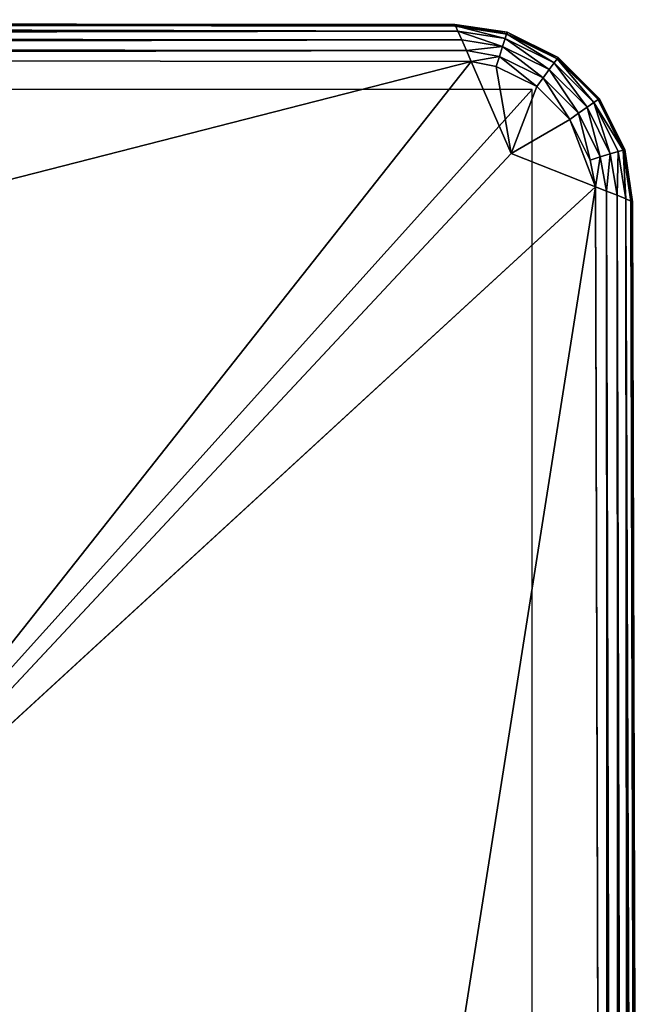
# Model space of a CAD drawing. Extents: x 0 to 31, y 0 to 21.2.
# Tile 574 of 574: x 30.1 to 31, y 19.8 to 21.2. Entities that reach past the tile are written whole.
import ezdxf

# ---------------------------------------------------------------- set-up
doc = ezdxf.new("R2010")
doc.units = 0
doc.header["$MEASUREMENT"] = 0
doc.layers.get('0').update_dxf_attribs({"color": 13, "linetype": 'CONTINUOUS'})
doc.layers.add('CAST_IRON', color=250, linetype='CONTINUOUS')
doc.layers.add('GALVANIZED_METAL', color=252, linetype='CONTINUOUS')

# ---------------------------------------------------------------- blocks, each defined once
blk = doc.blocks.new('NGM5058UC_TRADECAD_DXF')
at = {"layer": 'CAST_IRON', "color": 0}
for p, q in [((10.1441, 10.62185, 0.30235), (15.2347, 10.61225, 0.30245)), ((10.1441, 10.61915, 0.52785), (15.2347, 10.61475, 0.52785)), ((15.2347, 10.61225, 0.30245), (10.1441, 10.61915, 0.52785)), ((15.2347, 10.61225, 0.30245), (10.1441, 10.61915, 0.52785)), ((10.1441, 10.61915, 0.52785), (15.2347, 10.61475, 0.52785)), ((15.2357, 10.61245, 0.54355), (10.1441, 10.61665, 0.54365)), ((15.2357, 10.61245, 0.54355), (10.1441, 10.61665, 0.54365)), ((15.3126, 10.60305, 0.52785), (15.2347, 10.61475, 0.52785)), ((15.2347, 10.61475, 0.52785), (15.2347, 10.61225, 0.30245)), ((15.2347, 10.61475, 0.52785), (15.2357, 10.61245, 0.54355)), ((15.3126, 10.60305, 0.52785), (15.2347, 10.61475, 0.52785)), ((15.2347, 10.61475, 0.52785), (15.2357, 10.61245, 0.54355)), ((15.2347, 10.61475, 0.52785), (15.2347, 10.61225, 0.30245)), ((15.2392, 10.60475, 0.55895), (10.1441, 10.60885, 0.55905)), ((15.2392, 10.60475, 0.55895), (10.1441, 10.60885, 0.55905)), ((15.2347, 10.61225, 0.30245), (15.3127, 10.60045, 0.30245)), ((15.3119, 10.60095, 0.54355), (15.2357, 10.61245, 0.54355)), ((15.2357, 10.61245, 0.54355), (15.2392, 10.60475, 0.55895)), ((15.3119, 10.60095, 0.54355), (15.2357, 10.61245, 0.54355)), ((15.2357, 10.61245, 0.54355), (15.2392, 10.60475, 0.55895)), ((15.2392, 10.60475, 0.55895), (15.2448, 10.59185, 0.57145)), ((15.3096, 10.59375, 0.55895), (15.2392, 10.60475, 0.55895)), ((15.3096, 10.59375, 0.55895), (15.2392, 10.60475, 0.55895)), ((15.2392, 10.60475, 0.55895), (15.2448, 10.59185, 0.57145)), ((15.3119, 10.60095, 0.54355), (15.3096, 10.59375, 0.55895)), ((15.3119, 10.60095, 0.54355), (15.3096, 10.59375, 0.55895)), ((15.3126, 10.60305, 0.52785), (15.3119, 10.60095, 0.54355)), ((15.3126, 10.60305, 0.52785), (15.3119, 10.60095, 0.54355)), ((15.3874, 10.56355, 0.54355), (15.3119, 10.60095, 0.54355)), ((15.3874, 10.56355, 0.54355), (15.3119, 10.60095, 0.54355)), ((15.3888, 10.56535, 0.52785), (15.3126, 10.60305, 0.52785)), ((15.3126, 10.60305, 0.52785), (15.3127, 10.60045, 0.30245)), ((15.3126, 10.60305, 0.52785), (15.3127, 10.60045, 0.30245)), ((15.3888, 10.56535, 0.52785), (15.3126, 10.60305, 0.52785)), ((15.3127, 10.60045, 0.30245), (15.3889, 10.56265, 0.30235)), ((15.2448, 10.59185, 0.57145), (10.1441, 10.59625, 0.57145)), ((15.2448, 10.59185, 0.57145), (10.1441, 10.59625, 0.57145)), ((15.2448, 10.59185, 0.57145), (15.2518, 10.57585, 0.57905)), ((15.3058, 10.58175, 0.57145), (15.2448, 10.59185, 0.57145)), ((15.2448, 10.59185, 0.57145), (15.2518, 10.57585, 0.57905)), ((15.3058, 10.58175, 0.57145), (15.2448, 10.59185, 0.57145)), ((15.3096, 10.59375, 0.55895), (15.3058, 10.58175, 0.57145)), ((15.3096, 10.59375, 0.55895), (15.3058, 10.58175, 0.57145)), ((15.3829, 10.55745, 0.55895), (15.3096, 10.59375, 0.55895)), ((15.3829, 10.55745, 0.55895), (15.3096, 10.59375, 0.55895)), ((15.2518, 10.57585, 0.57905), (10.1441, 10.58075, 0.57905)), ((15.2518, 10.57585, 0.57905), (10.1441, 10.58075, 0.57905)), ((15.2518, 10.57585, 0.57905), (15.2589, 10.55955, 0.58145)), ((15.3011, 10.56705, 0.57905), (15.2518, 10.57585, 0.57905)), ((15.2518, 10.57585, 0.57905), (15.2589, 10.55955, 0.58145)), ((15.3011, 10.56705, 0.57905), (15.2518, 10.57585, 0.57905)), ((15.3058, 10.58175, 0.57145), (15.3011, 10.56705, 0.57905)), ((15.3058, 10.58175, 0.57145), (15.3011, 10.56705, 0.57905)), ((15.3755, 10.54735, 0.57145), (15.3058, 10.58175, 0.57145)), ((15.3755, 10.54735, 0.57145), (15.3058, 10.58175, 0.57145)), ((10.1441, 10.56495, 0.58145), (15.2589, 10.55955, 0.58145)), ((10.1441, 10.56495, 0.58145), (15.2589, 10.55955, 0.58145)), ((15.2589, 10.55955, 0.58145), (14.2254, 9.25145, 0.58145)), ((15.2589, 10.55955, 0.58145), (14.2254, 9.25145, 0.58145)), ((15.2589, 10.55955, 0.58145), (15.3187, 10.42165, 0.58145)), ((15.2589, 10.55955, 0.58145), (15.3187, 10.42165, 0.58145)), ((15.2589, 10.55955, 0.58145), (15.2964, 10.55185, 0.58145)), ((15.2589, 10.55955, 0.58145), (15.2964, 10.55185, 0.58145)), ((15.3011, 10.56705, 0.57905), (15.2964, 10.55185, 0.58145)), ((15.3011, 10.56705, 0.57905), (15.2964, 10.55185, 0.58145)), ((15.3665, 10.53475, 0.57905), (15.3011, 10.56705, 0.57905)), ((15.3665, 10.53475, 0.57905), (15.3011, 10.56705, 0.57905)), ((15.3829, 10.55745, 0.55895), (15.3755, 10.54735, 0.57145)), ((15.3829, 10.55745, 0.55895), (15.3755, 10.54735, 0.57145)), ((15.3874, 10.56355, 0.54355), (15.3829, 10.55745, 0.55895)), ((15.3874, 10.56355, 0.54355), (15.3829, 10.55745, 0.55895)), ((15.4424, 10.49815, 0.55895), (15.3829, 10.55745, 0.55895)), ((15.4424, 10.49815, 0.55895), (15.3829, 10.55745, 0.55895)), ((15.3888, 10.56535, 0.52785), (15.3874, 10.56355, 0.54355)), ((15.3888, 10.56535, 0.52785), (15.3874, 10.56355, 0.54355)), ((15.4486, 10.50245, 0.54355), (15.3874, 10.56355, 0.54355)), ((15.4486, 10.50245, 0.54355), (15.3874, 10.56355, 0.54355)), ((15.4506, 10.50365, 0.52785), (15.3888, 10.56535, 0.52785)), ((15.3888, 10.56535, 0.52785), (15.3889, 10.56265, 0.30235)), ((15.3888, 10.56535, 0.52785), (15.3889, 10.56265, 0.30235)), ((15.4506, 10.50365, 0.52785), (15.3888, 10.56535, 0.52785)), ((15.3889, 10.56265, 0.30235), (15.4506, 10.50095, 0.30235)), ((15.2964, 10.55185, 0.58145), (15.3572, 10.52185, 0.58145)), ((15.2964, 10.55185, 0.58145), (15.3572, 10.52185, 0.58145)), ((15.3755, 10.54735, 0.57145), (15.3665, 10.53475, 0.57905)), ((15.3755, 10.54735, 0.57145), (15.3665, 10.53475, 0.57905)), ((15.4321, 10.49095, 0.57145), (15.3755, 10.54735, 0.57145)), ((15.4321, 10.49095, 0.57145), (15.3755, 10.54735, 0.57145)), ((15.3665, 10.53475, 0.57905), (15.3572, 10.52185, 0.58145)), ((15.3665, 10.53475, 0.57905), (15.3572, 10.52185, 0.58145)), ((15.4194, 10.48185, 0.57905), (15.3665, 10.53475, 0.57905)), ((15.4194, 10.48185, 0.57905), (15.3665, 10.53475, 0.57905)), ((15.3572, 10.52185, 0.58145), (15.3187, 10.42165, 0.58145)), ((15.3572, 10.52185, 0.58145), (15.3187, 10.42165, 0.58145)), ((15.3572, 10.52185, 0.58145), (15.4065, 10.47265, 0.58145)), ((15.3572, 10.52185, 0.58145), (15.4065, 10.47265, 0.58145)), ((15.4424, 10.49815, 0.55895), (15.4321, 10.49095, 0.57145)), ((15.4424, 10.49815, 0.55895), (15.4321, 10.49095, 0.57145)), ((15.4486, 10.50245, 0.54355), (15.4424, 10.49815, 0.55895)), ((15.4486, 10.50245, 0.54355), (15.4424, 10.49815, 0.55895)), ((15.4787, 10.42485, 0.55895), (15.4424, 10.49815, 0.55895)), ((15.4787, 10.42485, 0.55895), (15.4424, 10.49815, 0.55895)), ((15.4506, 10.50365, 0.52785), (15.4486, 10.50245, 0.54355)), ((15.4506, 10.50365, 0.52785), (15.4486, 10.50245, 0.54355)), ((15.4861, 10.42695, 0.54355), (15.4486, 10.50245, 0.54355)), ((15.4861, 10.42695, 0.54355), (15.4486, 10.50245, 0.54355)), ((15.4884, 10.42755, 0.52785), (15.4506, 10.50365, 0.52785)), ((15.4506, 10.50365, 0.52785), (15.4506, 10.50095, 0.30235)), ((15.4506, 10.50365, 0.52785), (15.4506, 10.50095, 0.30235)), ((15.4884, 10.42755, 0.52785), (15.4506, 10.50365, 0.52785)), ((15.4506, 10.50095, 0.30235), (15.4884, 10.42475, 0.30235)), ((15.4194, 10.48185, 0.57905), (15.4065, 10.47265, 0.58145)), ((15.4194, 10.48185, 0.57905), (15.4065, 10.47265, 0.58145)), ((15.4321, 10.49095, 0.57145), (15.4194, 10.48185, 0.57905)), ((15.4321, 10.49095, 0.57145), (15.4194, 10.48185, 0.57905)), ((15.4518, 10.41665, 0.57905), (15.4194, 10.48185, 0.57905)), ((15.4518, 10.41665, 0.57905), (15.4194, 10.48185, 0.57905)), ((15.4667, 10.42125, 0.57145), (15.4321, 10.49095, 0.57145)), ((15.4667, 10.42125, 0.57145), (15.4321, 10.49095, 0.57145)), ((15.3187, 10.42165, 0.58145), (15.4065, 10.47265, 0.58145)), ((15.3187, 10.42165, 0.58145), (15.4065, 10.47265, 0.58145)), ((15.4065, 10.47265, 0.58145), (15.4367, 10.41185, 0.58145)), ((15.4065, 10.47265, 0.58145), (15.4367, 10.41185, 0.58145)), ((15.4787, 10.42485, 0.55895), (15.4667, 10.42125, 0.57145)), ((15.4787, 10.42485, 0.55895), (15.4667, 10.42125, 0.57145)), ((15.4861, 10.42695, 0.54355), (15.4787, 10.42485, 0.55895)), ((15.4861, 10.42695, 0.54355), (15.4787, 10.42485, 0.55895)), ((15.4899, 10.35405, 0.55905), (15.4787, 10.42485, 0.55895)), ((15.4899, 10.35405, 0.55905), (15.4787, 10.42485, 0.55895)), ((15.4884, 10.42755, 0.52785), (15.4861, 10.42695, 0.54355)), ((15.4884, 10.42755, 0.52785), (15.4861, 10.42695, 0.54355)), ((15.4978, 10.35075, 0.54365), (15.4861, 10.42695, 0.54355)), ((15.4978, 10.35075, 0.54365), (15.4861, 10.42695, 0.54355)), ((15.5003, 10.34955, 0.52785), (15.4884, 10.42755, 0.52785)), ((15.4884, 10.42755, 0.52785), (15.4884, 10.42475, 0.30235)), ((15.4884, 10.42755, 0.52785), (15.4884, 10.42475, 0.30235)), ((15.5003, 10.34955, 0.52785), (15.4884, 10.42755, 0.52785)), ((15.4884, 10.42475, 0.30235), (15.5003, 10.34675, 0.30235)), ((15.3187, 10.42165, 0.58145), (14.2254, 9.25145, 0.58145)), ((15.3187, 10.42165, 0.58145), (14.2254, 9.25145, 0.58145)), ((15.3187, 10.42165, 0.58145), (15.4446, 10.37215, 0.58145)), ((15.3187, 10.42165, 0.58145), (15.4446, 10.37215, 0.58145)), ((15.4518, 10.41665, 0.57905), (15.4367, 10.41185, 0.58145)), ((15.4518, 10.41665, 0.57905), (15.4367, 10.41185, 0.58145)), ((15.4367, 10.41185, 0.58145), (15.4446, 10.37215, 0.58145)), ((15.4367, 10.41185, 0.58145), (15.4446, 10.37215, 0.58145)), ((15.4667, 10.42125, 0.57145), (15.4518, 10.41665, 0.57905)), ((15.4667, 10.42125, 0.57145), (15.4518, 10.41665, 0.57905)), ((15.461, 10.36565, 0.57905), (15.4518, 10.41665, 0.57905)), ((15.461, 10.36565, 0.57905), (15.4518, 10.41665, 0.57905)), ((15.477, 10.35925, 0.57145), (15.4667, 10.42125, 0.57145)), ((15.477, 10.35925, 0.57145), (15.4667, 10.42125, 0.57145)), ((14.2254, 9.25145, 0.58145), (15.4446, 10.37215, 0.58145)), ((14.2254, 9.25145, 0.58145), (15.4446, 10.37215, 0.58145)), ((15.4446, 10.37215, 0.58145), (15.4656, 2.72605, 0.58145)), ((15.4446, 10.37215, 0.58145), (15.4656, 2.72605, 0.58145)), ((15.4446, 10.37215, 0.58145), (15.461, 10.36565, 0.57905)), ((15.4446, 10.37215, 0.58145), (15.461, 10.36565, 0.57905)), ((15.4813, 2.72605, 0.57905), (15.461, 10.36565, 0.57905)), ((15.461, 10.36565, 0.57905), (15.477, 10.35925, 0.57145)), ((15.4813, 2.72605, 0.57905), (15.461, 10.36565, 0.57905)), ((15.461, 10.36565, 0.57905), (15.477, 10.35925, 0.57145)), ((15.4967, 2.72605, 0.57145), (15.477, 10.35925, 0.57145)), ((15.477, 10.35925, 0.57145), (15.4899, 10.35405, 0.55905)), ((15.4967, 2.72605, 0.57145), (15.477, 10.35925, 0.57145)), ((15.477, 10.35925, 0.57145), (15.4899, 10.35405, 0.55905)), ((15.5092, 2.72605, 0.55895), (15.4899, 10.35405, 0.55905)), ((15.4899, 10.35405, 0.55905), (15.4978, 10.35075, 0.54365)), ((15.5092, 2.72605, 0.55895), (15.4899, 10.35405, 0.55905)), ((15.4899, 10.35405, 0.55905), (15.4978, 10.35075, 0.54365)), ((15.5168, 2.72605, 0.54355), (15.4978, 10.35075, 0.54365)), ((15.4978, 10.35075, 0.54365), (15.5003, 10.34955, 0.52785)), ((15.4978, 10.35075, 0.54365), (15.5003, 10.34955, 0.52785)), ((15.5168, 2.72605, 0.54355), (15.4978, 10.35075, 0.54365)), ((15.5003, 10.34955, 0.52785), (15.5003, 10.34675, 0.30235)), ((15.5192, 2.72605, 0.52785), (15.5003, 10.34955, 0.52785)), ((15.5003, 10.34955, 0.52785), (15.5003, 10.34675, 0.30235)), ((15.5192, 2.72605, 0.52785), (15.5003, 10.34955, 0.52785)), ((15.5003, 10.34675, 0.30235), (15.5192, 2.72605, 0.30195))]:
    blk.add_line(p, q, dxfattribs=at)
at = {"layer": 'GALVANIZED_METAL', "color": 0}
for p, q in [((15.3501, 10.51755, 0.40495), (-15.3507, 10.51755, 0.40495)), ((14.414, 9.47795, 0.40495), (15.3501, 10.51755, 0.40495)), ((14.414, 9.47795, 0.40495), (15.3501, 10.51755, 0.40495)), ((15.3501, -10.52275, 0.30935), (15.3501, 10.51755, 0.40495))]:
    blk.add_line(p, q, dxfattribs=at)
at = {"layer": 'CAST_IRON', "color": 0}
mesh = blk.add_polyface(dxfattribs=at)
corners = [(10.1441, 10.61915, 0.52785), (10.1441, 10.62185, 0.30235), (15.2347, 10.61225, 0.30245)]
mesh.append_faces([[corners[k] for k in face] for face in [(0, 1, 2)]], dxfattribs={"color": 0})
mesh = blk.add_polyface(dxfattribs=at)
corners = [(15.2357, 10.61245, 0.54355), (10.1441, 10.61915, 0.52785), (15.2347, 10.61475, 0.52785)]
mesh.append_faces([[corners[k] for k in face] for face in [(0, 1, 2)]], dxfattribs={"color": 0})
mesh = blk.add_polyface(dxfattribs=at)
corners = [(10.1441, 10.61665, 0.54365), (10.1441, 10.61915, 0.52785), (15.2357, 10.61245, 0.54355)]
mesh.append_faces([[corners[k] for k in face] for face in [(0, 1, 2)]], dxfattribs={"color": 0})
mesh = blk.add_polyface(dxfattribs=at)
corners = [(10.1441, 10.61915, 0.52785), (15.2347, 10.61225, 0.30245), (15.2347, 10.61475, 0.52785)]
mesh.append_faces([[corners[k] for k in face] for face in [(0, 1, 2)]], dxfattribs={"color": 0})
mesh = blk.add_polyface(dxfattribs=at)
corners = [(15.2392, 10.60475, 0.55895), (10.1441, 10.61665, 0.54365), (15.2357, 10.61245, 0.54355)]
mesh.append_faces([[corners[k] for k in face] for face in [(0, 1, 2)]], dxfattribs={"color": 0})
mesh = blk.add_polyface(dxfattribs=at)
corners = [(10.1441, 10.60885, 0.55905), (10.1441, 10.61665, 0.54365), (15.2392, 10.60475, 0.55895)]
mesh.append_faces([[corners[k] for k in face] for face in [(0, 1, 2)]], dxfattribs={"color": 0})
mesh = blk.add_polyface(dxfattribs=at)
corners = [(15.2347, 10.61475, 0.52785), (15.2347, 10.61225, 0.30245), (15.3126, 10.60305, 0.52785)]
mesh.append_faces([[corners[k] for k in face] for face in [(0, 1, 2)]], dxfattribs={"color": 0})
mesh = blk.add_polyface(dxfattribs=at)
corners = [(15.3119, 10.60095, 0.54355), (15.2347, 10.61475, 0.52785), (15.3126, 10.60305, 0.52785)]
mesh.append_faces([[corners[k] for k in face] for face in [(0, 1, 2)]], dxfattribs={"color": 0})
mesh = blk.add_polyface(dxfattribs=at)
corners = [(15.2357, 10.61245, 0.54355), (15.2347, 10.61475, 0.52785), (15.3119, 10.60095, 0.54355)]
mesh.append_faces([[corners[k] for k in face] for face in [(0, 1, 2)]], dxfattribs={"color": 0})
mesh = blk.add_polyface(dxfattribs=at)
corners = [(15.2392, 10.60475, 0.55895), (10.1441, 10.59625, 0.57145), (10.1441, 10.60885, 0.55905)]
mesh.append_faces([[corners[k] for k in face] for face in [(0, 1, 2)]], dxfattribs={"color": 0})
mesh = blk.add_polyface(dxfattribs=at)
corners = [(15.2448, 10.59185, 0.57145), (10.1441, 10.59625, 0.57145), (15.2392, 10.60475, 0.55895)]
mesh.append_faces([[corners[k] for k in face] for face in [(0, 1, 2)]], dxfattribs={"color": 0})
mesh = blk.add_polyface(dxfattribs=at)
corners = [(15.3126, 10.60305, 0.52785), (15.2347, 10.61225, 0.30245), (15.3127, 10.60045, 0.30245)]
mesh.append_faces([[corners[k] for k in face] for face in [(0, 1, 2)]], dxfattribs={"color": 0})
mesh = blk.add_polyface(dxfattribs=at)
corners = [(15.3096, 10.59375, 0.55895), (15.2357, 10.61245, 0.54355), (15.3119, 10.60095, 0.54355)]
mesh.append_faces([[corners[k] for k in face] for face in [(0, 1, 2)]], dxfattribs={"color": 0})
mesh = blk.add_polyface(dxfattribs=at)
corners = [(15.2392, 10.60475, 0.55895), (15.2357, 10.61245, 0.54355), (15.3096, 10.59375, 0.55895)]
mesh.append_faces([[corners[k] for k in face] for face in [(0, 1, 2)]], dxfattribs={"color": 0})
mesh = blk.add_polyface(dxfattribs=at)
corners = [(15.3096, 10.59375, 0.55895), (15.3058, 10.58175, 0.57145), (15.2392, 10.60475, 0.55895)]
mesh.append_faces([[corners[k] for k in face] for face in [(0, 1, 2)]], dxfattribs={"color": 0})
mesh = blk.add_polyface(dxfattribs=at)
corners = [(15.2448, 10.59185, 0.57145), (15.2392, 10.60475, 0.55895), (15.3058, 10.58175, 0.57145)]
mesh.append_faces([[corners[k] for k in face] for face in [(0, 1, 2)]], dxfattribs={"color": 0})
mesh = blk.add_polyface(dxfattribs=at)
corners = [(15.3829, 10.55745, 0.55895), (15.3119, 10.60095, 0.54355), (15.3874, 10.56355, 0.54355), (15.3096, 10.59375, 0.55895)]
mesh.append_faces([[corners[k] for k in face] for face in [(0, 1, 2), (1, 0, 3)]], dxfattribs={"vtx0": -1, "color": 0})
mesh = blk.add_polyface(dxfattribs=at)
corners = [(15.3119, 10.60095, 0.54355), (15.3126, 10.60305, 0.52785), (15.3874, 10.56355, 0.54355)]
mesh.append_faces([[corners[k] for k in face] for face in [(0, 1, 2)]], dxfattribs={"color": 0})
mesh = blk.add_polyface(dxfattribs=at)
corners = [(15.3888, 10.56535, 0.52785), (15.3127, 10.60045, 0.30245), (15.3889, 10.56265, 0.30235), (15.3126, 10.60305, 0.52785)]
mesh.append_faces([[corners[k] for k in face] for face in [(0, 1, 2), (1, 0, 3)]], dxfattribs={"vtx0": -1, "color": 0})
mesh = blk.add_polyface(dxfattribs=at)
corners = [(15.3874, 10.56355, 0.54355), (15.3126, 10.60305, 0.52785), (15.3888, 10.56535, 0.52785)]
mesh.append_faces([[corners[k] for k in face] for face in [(0, 1, 2)]], dxfattribs={"color": 0})
mesh = blk.add_polyface(dxfattribs=at)
corners = [(15.2448, 10.59185, 0.57145), (10.1441, 10.58075, 0.57905), (10.1441, 10.59625, 0.57145)]
mesh.append_faces([[corners[k] for k in face] for face in [(0, 1, 2)]], dxfattribs={"color": 0})
mesh = blk.add_polyface(dxfattribs=at)
corners = [(15.2518, 10.57585, 0.57905), (10.1441, 10.58075, 0.57905), (15.2448, 10.59185, 0.57145)]
mesh.append_faces([[corners[k] for k in face] for face in [(0, 1, 2)]], dxfattribs={"color": 0})
mesh = blk.add_polyface(dxfattribs=at)
corners = [(15.3058, 10.58175, 0.57145), (15.2518, 10.57585, 0.57905), (15.2448, 10.59185, 0.57145)]
mesh.append_faces([[corners[k] for k in face] for face in [(0, 1, 2)]], dxfattribs={"color": 0})
mesh = blk.add_polyface(dxfattribs=at)
corners = [(15.3755, 10.54735, 0.57145), (15.3058, 10.58175, 0.57145), (15.3096, 10.59375, 0.55895)]
mesh.append_faces([[corners[k] for k in face] for face in [(0, 1, 2)]], dxfattribs={"color": 0})
mesh = blk.add_polyface(dxfattribs=at)
corners = [(15.3829, 10.55745, 0.55895), (15.3755, 10.54735, 0.57145), (15.3096, 10.59375, 0.55895)]
mesh.append_faces([[corners[k] for k in face] for face in [(0, 1, 2)]], dxfattribs={"color": 0})
mesh = blk.add_polyface(dxfattribs=at)
corners = [(15.2518, 10.57585, 0.57905), (10.1441, 10.56495, 0.58145), (10.1441, 10.58075, 0.57905)]
mesh.append_faces([[corners[k] for k in face] for face in [(0, 1, 2)]], dxfattribs={"color": 0})
mesh = blk.add_polyface(dxfattribs=at)
corners = [(15.2589, 10.55955, 0.58145), (10.1441, 10.56495, 0.58145), (15.2518, 10.57585, 0.57905)]
mesh.append_faces([[corners[k] for k in face] for face in [(0, 1, 2)]], dxfattribs={"color": 0})
mesh = blk.add_polyface(dxfattribs=at)
corners = [(15.3058, 10.58175, 0.57145), (15.3011, 10.56705, 0.57905), (15.2518, 10.57585, 0.57905)]
mesh.append_faces([[corners[k] for k in face] for face in [(0, 1, 2)]], dxfattribs={"color": 0})
mesh = blk.add_polyface(dxfattribs=at)
corners = [(15.3011, 10.56705, 0.57905), (15.2589, 10.55955, 0.58145), (15.2518, 10.57585, 0.57905)]
mesh.append_faces([[corners[k] for k in face] for face in [(0, 1, 2)]], dxfattribs={"color": 0})
mesh = blk.add_polyface(dxfattribs=at)
corners = [(15.3058, 10.58175, 0.57145), (15.3665, 10.53475, 0.57905), (15.3011, 10.56705, 0.57905), (15.3755, 10.54735, 0.57145)]
mesh.append_faces([[corners[k] for k in face] for face in [(0, 1, 2), (1, 0, 3)]], dxfattribs={"vtx0": -1, "color": 0})
mesh = blk.add_polyface(dxfattribs=at)
corners = [(15.2589, 10.55955, 0.58145), (10.1441, 9.25035, 0.58145), (10.1441, 10.56495, 0.58145), (14.2254, 9.25145, 0.58145)]
mesh.append_faces([[corners[k] for k in face] for face in [(0, 1, 2), (1, 0, 3)]], dxfattribs={"vtx0": -1, "color": 0})
mesh = blk.add_polyface(dxfattribs=at)
corners = [(15.3187, 10.42165, 0.58145), (14.2254, 9.25145, 0.58145), (15.2589, 10.55955, 0.58145)]
mesh.append_faces([[corners[k] for k in face] for face in [(0, 1, 2)]], dxfattribs={"color": 0})
mesh = blk.add_polyface(dxfattribs=at)
corners = [(15.3011, 10.56705, 0.57905), (15.2964, 10.55185, 0.58145), (15.2589, 10.55955, 0.58145)]
mesh.append_faces([[corners[k] for k in face] for face in [(0, 1, 2)]], dxfattribs={"color": 0})
mesh = blk.add_polyface(dxfattribs=at)
corners = [(15.2964, 10.55185, 0.58145), (15.3187, 10.42165, 0.58145), (15.2589, 10.55955, 0.58145), (15.3572, 10.52185, 0.58145)]
mesh.append_faces([[corners[k] for k in face] for face in [(0, 1, 2), (1, 0, 3)]], dxfattribs={"vtx0": -1, "color": 0})
mesh = blk.add_polyface(dxfattribs=at)
corners = [(15.3011, 10.56705, 0.57905), (15.3572, 10.52185, 0.58145), (15.2964, 10.55185, 0.58145), (15.3665, 10.53475, 0.57905)]
mesh.append_faces([[corners[k] for k in face] for face in [(0, 1, 2), (1, 0, 3)]], dxfattribs={"vtx0": -1, "color": 0})
mesh = blk.add_polyface(dxfattribs=at)
corners = [(15.3829, 10.55745, 0.55895), (15.4321, 10.49095, 0.57145), (15.3755, 10.54735, 0.57145), (15.4424, 10.49815, 0.55895)]
mesh.append_faces([[corners[k] for k in face] for face in [(0, 1, 2), (1, 0, 3)]], dxfattribs={"vtx0": -1, "color": 0})
mesh = blk.add_polyface(dxfattribs=at)
corners = [(15.3829, 10.55745, 0.55895), (15.3874, 10.56355, 0.54355), (15.4424, 10.49815, 0.55895)]
mesh.append_faces([[corners[k] for k in face] for face in [(0, 1, 2)]], dxfattribs={"color": 0})
mesh = blk.add_polyface(dxfattribs=at)
corners = [(15.4486, 10.50245, 0.54355), (15.3888, 10.56535, 0.52785), (15.4506, 10.50365, 0.52785), (15.3874, 10.56355, 0.54355)]
mesh.append_faces([[corners[k] for k in face] for face in [(0, 1, 2), (1, 0, 3)]], dxfattribs={"vtx0": -1, "color": 0})
mesh = blk.add_polyface(dxfattribs=at)
corners = [(15.4424, 10.49815, 0.55895), (15.3874, 10.56355, 0.54355), (15.4486, 10.50245, 0.54355)]
mesh.append_faces([[corners[k] for k in face] for face in [(0, 1, 2)]], dxfattribs={"color": 0})
mesh = blk.add_polyface(dxfattribs=at)
corners = [(15.4506, 10.50365, 0.52785), (15.3889, 10.56265, 0.30235), (15.4506, 10.50095, 0.30235), (15.3888, 10.56535, 0.52785)]
mesh.append_faces([[corners[k] for k in face] for face in [(0, 1, 2), (1, 0, 3)]], dxfattribs={"vtx0": -1, "color": 0})
mesh = blk.add_polyface(dxfattribs=at)
corners = [(15.4194, 10.48185, 0.57905), (15.3665, 10.53475, 0.57905), (15.3755, 10.54735, 0.57145)]
mesh.append_faces([[corners[k] for k in face] for face in [(0, 1, 2)]], dxfattribs={"color": 0})
mesh = blk.add_polyface(dxfattribs=at)
corners = [(15.4321, 10.49095, 0.57145), (15.4194, 10.48185, 0.57905), (15.3755, 10.54735, 0.57145)]
mesh.append_faces([[corners[k] for k in face] for face in [(0, 1, 2)]], dxfattribs={"color": 0})
mesh = blk.add_polyface(dxfattribs=at)
corners = [(15.3665, 10.53475, 0.57905), (15.4065, 10.47265, 0.58145), (15.3572, 10.52185, 0.58145), (15.4194, 10.48185, 0.57905)]
mesh.append_faces([[corners[k] for k in face] for face in [(0, 1, 2), (1, 0, 3)]], dxfattribs={"vtx0": -1, "color": 0})
mesh = blk.add_polyface(dxfattribs=at)
corners = [(15.4065, 10.47265, 0.58145), (15.3187, 10.42165, 0.58145), (15.3572, 10.52185, 0.58145)]
mesh.append_faces([[corners[k] for k in face] for face in [(0, 1, 2)]], dxfattribs={"color": 0})
mesh = blk.add_polyface(dxfattribs=at)
corners = [(15.4667, 10.42125, 0.57145), (15.4321, 10.49095, 0.57145), (15.4424, 10.49815, 0.55895)]
mesh.append_faces([[corners[k] for k in face] for face in [(0, 1, 2)]], dxfattribs={"color": 0})
mesh = blk.add_polyface(dxfattribs=at)
corners = [(15.4486, 10.50245, 0.54355), (15.4861, 10.42695, 0.54355), (15.4424, 10.49815, 0.55895)]
mesh.append_faces([[corners[k] for k in face] for face in [(0, 1, 2)]], dxfattribs={"color": 0})
mesh = blk.add_polyface(dxfattribs=at)
corners = [(15.4424, 10.49815, 0.55895), (15.4861, 10.42695, 0.54355), (15.4787, 10.42485, 0.55895)]
mesh.append_faces([[corners[k] for k in face] for face in [(0, 1, 2)]], dxfattribs={"color": 0})
mesh = blk.add_polyface(dxfattribs=at)
corners = [(15.4787, 10.42485, 0.55895), (15.4667, 10.42125, 0.57145), (15.4424, 10.49815, 0.55895)]
mesh.append_faces([[corners[k] for k in face] for face in [(0, 1, 2)]], dxfattribs={"color": 0})
mesh = blk.add_polyface(dxfattribs=at)
corners = [(15.4486, 10.50245, 0.54355), (15.4884, 10.42755, 0.52785), (15.4861, 10.42695, 0.54355), (15.4506, 10.50365, 0.52785)]
mesh.append_faces([[corners[k] for k in face] for face in [(0, 1, 2), (1, 0, 3)]], dxfattribs={"vtx0": -1, "color": 0})
mesh = blk.add_polyface(dxfattribs=at)
corners = [(15.4884, 10.42755, 0.52785), (15.4506, 10.50095, 0.30235), (15.4884, 10.42475, 0.30235), (15.4506, 10.50365, 0.52785)]
mesh.append_faces([[corners[k] for k in face] for face in [(0, 1, 2), (1, 0, 3)]], dxfattribs={"vtx0": -1, "color": 0})
mesh = blk.add_polyface(dxfattribs=at)
corners = [(15.4194, 10.48185, 0.57905), (15.4367, 10.41185, 0.58145), (15.4065, 10.47265, 0.58145), (15.4518, 10.41665, 0.57905)]
mesh.append_faces([[corners[k] for k in face] for face in [(0, 1, 2), (1, 0, 3)]], dxfattribs={"vtx0": -1, "color": 0})
mesh = blk.add_polyface(dxfattribs=at)
corners = [(15.4321, 10.49095, 0.57145), (15.4518, 10.41665, 0.57905), (15.4194, 10.48185, 0.57905), (15.4667, 10.42125, 0.57145)]
mesh.append_faces([[corners[k] for k in face] for face in [(0, 1, 2), (1, 0, 3)]], dxfattribs={"vtx0": -1, "color": 0})
mesh = blk.add_polyface(dxfattribs=at)
corners = [(15.4065, 10.47265, 0.58145), (15.4446, 10.37215, 0.58145), (15.3187, 10.42165, 0.58145), (15.4367, 10.41185, 0.58145)]
mesh.append_faces([[corners[k] for k in face] for face in [(0, 1, 2), (1, 0, 3)]], dxfattribs={"vtx0": -1, "color": 0})
mesh = blk.add_polyface(dxfattribs=at)
corners = [(15.4787, 10.42485, 0.55895), (15.477, 10.35925, 0.57145), (15.4667, 10.42125, 0.57145)]
mesh.append_faces([[corners[k] for k in face] for face in [(0, 1, 2)]], dxfattribs={"color": 0})
mesh = blk.add_polyface(dxfattribs=at)
corners = [(15.4787, 10.42485, 0.55895), (15.4899, 10.35405, 0.55905), (15.477, 10.35925, 0.57145)]
mesh.append_faces([[corners[k] for k in face] for face in [(0, 1, 2)]], dxfattribs={"color": 0})
mesh = blk.add_polyface(dxfattribs=at)
corners = [(15.4861, 10.42695, 0.54355), (15.4899, 10.35405, 0.55905), (15.4787, 10.42485, 0.55895)]
mesh.append_faces([[corners[k] for k in face] for face in [(0, 1, 2)]], dxfattribs={"color": 0})
mesh = blk.add_polyface(dxfattribs=at)
corners = [(15.4884, 10.42755, 0.52785), (15.4978, 10.35075, 0.54365), (15.4861, 10.42695, 0.54355)]
mesh.append_faces([[corners[k] for k in face] for face in [(0, 1, 2)]], dxfattribs={"color": 0})
mesh = blk.add_polyface(dxfattribs=at)
corners = [(15.4861, 10.42695, 0.54355), (15.4978, 10.35075, 0.54365), (15.4899, 10.35405, 0.55905)]
mesh.append_faces([[corners[k] for k in face] for face in [(0, 1, 2)]], dxfattribs={"color": 0})
mesh = blk.add_polyface(dxfattribs=at)
corners = [(15.5003, 10.34955, 0.52785), (15.4884, 10.42475, 0.30235), (15.5003, 10.34675, 0.30235), (15.4884, 10.42755, 0.52785)]
mesh.append_faces([[corners[k] for k in face] for face in [(0, 1, 2), (1, 0, 3)]], dxfattribs={"vtx0": -1, "color": 0})
mesh = blk.add_polyface(dxfattribs=at)
corners = [(15.4884, 10.42755, 0.52785), (15.5003, 10.34955, 0.52785), (15.4978, 10.35075, 0.54365)]
mesh.append_faces([[corners[k] for k in face] for face in [(0, 1, 2)]], dxfattribs={"color": 0})
mesh = blk.add_polyface(dxfattribs=at)
corners = [(15.4446, 10.37215, 0.58145), (14.2254, 9.25145, 0.58145), (15.3187, 10.42165, 0.58145)]
mesh.append_faces([[corners[k] for k in face] for face in [(0, 1, 2)]], dxfattribs={"color": 0})
mesh = blk.add_polyface(dxfattribs=at)
corners = [(15.4518, 10.41665, 0.57905), (15.4446, 10.37215, 0.58145), (15.4367, 10.41185, 0.58145)]
mesh.append_faces([[corners[k] for k in face] for face in [(0, 1, 2)]], dxfattribs={"color": 0})
mesh = blk.add_polyface(dxfattribs=at)
corners = [(15.461, 10.36565, 0.57905), (15.4446, 10.37215, 0.58145), (15.4518, 10.41665, 0.57905)]
mesh.append_faces([[corners[k] for k in face] for face in [(0, 1, 2)]], dxfattribs={"color": 0})
mesh = blk.add_polyface(dxfattribs=at)
corners = [(15.4667, 10.42125, 0.57145), (15.461, 10.36565, 0.57905), (15.4518, 10.41665, 0.57905)]
mesh.append_faces([[corners[k] for k in face] for face in [(0, 1, 2)]], dxfattribs={"color": 0})
mesh = blk.add_polyface(dxfattribs=at)
corners = [(15.477, 10.35925, 0.57145), (15.461, 10.36565, 0.57905), (15.4667, 10.42125, 0.57145)]
mesh.append_faces([[corners[k] for k in face] for face in [(0, 1, 2)]], dxfattribs={"color": 0})
mesh = blk.add_polyface(dxfattribs=at)
corners = [(15.4446, 10.37215, 0.58145), (14.2381, 2.72605, 0.58145), (14.2254, 9.25145, 0.58145), (15.4656, 2.72605, 0.58145)]
mesh.append_faces([[corners[k] for k in face] for face in [(0, 1, 2), (1, 0, 3)]], dxfattribs={"vtx0": -1, "color": 0})
mesh = blk.add_polyface(dxfattribs=at)
corners = [(15.4656, 2.72605, 0.58145), (15.4446, 10.37215, 0.58145), (15.461, 10.36565, 0.57905)]
mesh.append_faces([[corners[k] for k in face] for face in [(0, 1, 2)]], dxfattribs={"color": 0})
mesh = blk.add_polyface(dxfattribs=at)
corners = [(15.4813, 2.72605, 0.57905), (15.461, 10.36565, 0.57905), (15.477, 10.35925, 0.57145)]
mesh.append_faces([[corners[k] for k in face] for face in [(0, 1, 2)]], dxfattribs={"color": 0})
mesh = blk.add_polyface(dxfattribs=at)
corners = [(15.4813, 2.72605, 0.57905), (15.4656, 2.72605, 0.58145), (15.461, 10.36565, 0.57905)]
mesh.append_faces([[corners[k] for k in face] for face in [(0, 1, 2)]], dxfattribs={"color": 0})
mesh = blk.add_polyface(dxfattribs=at)
corners = [(15.4967, 2.72605, 0.57145), (15.477, 10.35925, 0.57145), (15.4899, 10.35405, 0.55905)]
mesh.append_faces([[corners[k] for k in face] for face in [(0, 1, 2)]], dxfattribs={"color": 0})
mesh = blk.add_polyface(dxfattribs=at)
corners = [(15.4967, 2.72605, 0.57145), (15.4813, 2.72605, 0.57905), (15.477, 10.35925, 0.57145)]
mesh.append_faces([[corners[k] for k in face] for face in [(0, 1, 2)]], dxfattribs={"color": 0})
mesh = blk.add_polyface(dxfattribs=at)
corners = [(15.4899, 10.35405, 0.55905), (15.5168, 2.72605, 0.54355), (15.5092, 2.72605, 0.55895)]
mesh.append_faces([[corners[k] for k in face] for face in [(0, 1, 2)]], dxfattribs={"color": 0})
mesh = blk.add_polyface(dxfattribs=at)
corners = [(15.4899, 10.35405, 0.55905), (15.4978, 10.35075, 0.54365), (15.5168, 2.72605, 0.54355)]
mesh.append_faces([[corners[k] for k in face] for face in [(0, 1, 2)]], dxfattribs={"color": 0})
mesh = blk.add_polyface(dxfattribs=at)
corners = [(15.4899, 10.35405, 0.55905), (15.5092, 2.72605, 0.55895), (15.4967, 2.72605, 0.57145)]
mesh.append_faces([[corners[k] for k in face] for face in [(0, 1, 2)]], dxfattribs={"color": 0})
mesh = blk.add_polyface(dxfattribs=at)
corners = [(15.4978, 10.35075, 0.54365), (15.5192, 2.72605, 0.52785), (15.5168, 2.72605, 0.54355)]
mesh.append_faces([[corners[k] for k in face] for face in [(0, 1, 2)]], dxfattribs={"color": 0})
mesh = blk.add_polyface(dxfattribs=at)
corners = [(15.4978, 10.35075, 0.54365), (15.5003, 10.34955, 0.52785), (15.5192, 2.72605, 0.52785)]
mesh.append_faces([[corners[k] for k in face] for face in [(0, 1, 2)]], dxfattribs={"color": 0})
mesh = blk.add_polyface(dxfattribs=at)
corners = [(15.5003, 10.34955, 0.52785), (15.5192, 2.72605, 0.30195), (15.5192, 2.72605, 0.52785), (15.5003, 10.34675, 0.30235)]
mesh.append_faces([[corners[k] for k in face] for face in [(0, 1, 2), (1, 0, 3)]], dxfattribs={"vtx0": -1, "color": 0})
at = {"layer": 'GALVANIZED_METAL', "color": 0}
mesh = blk.add_polyface(dxfattribs=at)
corners = [(15.3501, 10.51755, 0.40495), (-15.3507, 10.51755, 0.40495), (14.414, 9.47795, 0.40495)]
mesh.append_faces([[corners[k] for k in face] for face in [(0, 1, 2)]], dxfattribs={"color": 0})
mesh = blk.add_polyface(dxfattribs=at)
corners = [(15.3501, 10.51755, 0.40495), (14.414, 9.47795, 0.40495), (15.3501, -10.52275, 0.30935)]
mesh.append_faces([[corners[k] for k in face] for face in [(0, 1, 2)]], dxfattribs={"color": 0})
mesh = blk.add_polyface(dxfattribs=at)
corners = [(15.3501, -10.52275, 0.30935), (14.414, 9.47795, 0.40495), (14.3002, 9.18165, 0.40415)]
mesh.append_faces([[corners[k] for k in face] for face in [(0, 1, 2)]], dxfattribs={"color": 0})
mesh = blk.add_polyface(dxfattribs=at)
corners = [(15.3501, -10.52275, 0.30935), (14.3002, 9.18165, 0.40415), (14.3002, -9.18675, 0.31025)]
mesh.append_faces([[corners[k] for k in face] for face in [(0, 1, 2)]], dxfattribs={"color": 0})
blk = doc.blocks.new('NGM5058UC_TRADECAD_DWG')
at = {"color": 0}
blk.add_blockref('NGM5058UC_TRADECAD_DXF', (15.5194, 10.62185, 1.89865), dxfattribs=at)

msp = doc.modelspace()

# ---------------------------------------------------------------- block references
at = {"color": 0}
msp.add_blockref('NGM5058UC_TRADECAD_DWG', (0, 0), dxfattribs=at)

doc.saveas('drawing.dxf')
